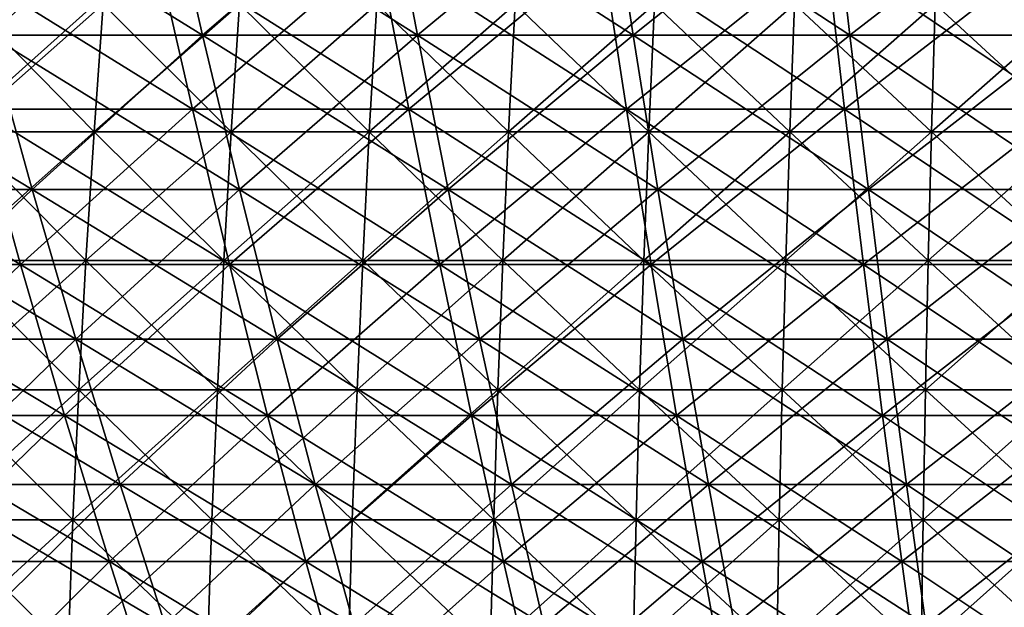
# Model space of a CAD drawing. Header units: millimetres. Extents: x -250 to 250, y -45 to 4150.
# Tile 447 of 656: x -32 to -11, y 3943 to 3955. Entities that reach past the tile are written whole.
import ezdxf

# ---------------------------------------------------------------- set-up
doc = ezdxf.new("R2010")
doc.units = ezdxf.units.MM
doc.header["$LTSCALE"] = 81.481481
for name, color, linetype in [('19', 7, 'CONTINUOUS'), ('20', 7, 'CONTINUOUS'), ('21', 7, 'CONTINUOUS'), ('22', 7, 'CONTINUOUS'), ('23', 7, 'CONTINUOUS'), ('24', 7, 'CONTINUOUS')]:
    doc.layers.add(name, color=color, linetype=linetype)

msp = doc.modelspace()

# ---------------------------------------------------------------- linework, layer by layer
at = {"layer": '19', "color": 7, "linetype": 'CONTINUOUS'}
for points in [[(-29.141, 3956.743, -155.893), (-33.007, 3953.287, -150.714), (-33.928, 3956.743, -154.921), (-29.141, 3956.743, -155.893)], [(-28.35, 3953.287, -151.659), (-33.007, 3953.287, -150.714), (-29.141, 3956.743, -155.893), (-28.35, 3953.287, -151.659)], [(-24.327, 3956.743, -156.716), (-28.35, 3953.287, -151.659), (-29.141, 3956.743, -155.893), (-24.327, 3956.743, -156.716)], [(-23.666, 3953.287, -152.46), (-28.35, 3953.287, -151.659), (-24.327, 3956.743, -156.716), (-23.666, 3953.287, -152.46)], [(-19.489, 3956.743, -157.391), (-23.666, 3953.287, -152.46), (-24.327, 3956.743, -156.716), (-19.489, 3956.743, -157.391)], [(-18.96, 3953.287, -153.116), (-23.666, 3953.287, -152.46), (-19.489, 3956.743, -157.391), (-18.96, 3953.287, -153.116)], [(-14.633, 3956.743, -157.917), (-18.96, 3953.287, -153.116), (-19.489, 3956.743, -157.391), (-14.633, 3956.743, -157.917)], [(-14.236, 3953.287, -153.627), (-18.96, 3953.287, -153.116), (-14.633, 3956.743, -157.917), (-14.236, 3953.287, -153.627)], [(-9.763, 3956.743, -158.292), (-14.236, 3953.287, -153.627), (-14.633, 3956.743, -157.917), (-9.763, 3956.743, -158.292)], [(-9.498, 3953.287, -153.993), (-14.236, 3953.287, -153.627), (-9.763, 3956.743, -158.292), (-9.498, 3953.287, -153.993)], [(-32.069, 3949.927, -146.432), (-36.563, 3949.927, -145.375), (-33.007, 3953.287, -150.714), (-32.069, 3949.927, -146.432)], [(-28.35, 3953.287, -151.659), (-32.069, 3949.927, -146.432), (-33.007, 3953.287, -150.714), (-28.35, 3953.287, -151.659)], [(-27.545, 3949.927, -147.35), (-32.069, 3949.927, -146.432), (-28.35, 3953.287, -151.659), (-27.545, 3949.927, -147.35)], [(-23.666, 3953.287, -152.46), (-27.545, 3949.927, -147.35), (-28.35, 3953.287, -151.659), (-23.666, 3953.287, -152.46)], [(-22.994, 3949.927, -148.129), (-27.545, 3949.927, -147.35), (-23.666, 3953.287, -152.46), (-22.994, 3949.927, -148.129)], [(-18.96, 3953.287, -153.116), (-22.994, 3949.927, -148.129), (-23.666, 3953.287, -152.46), (-18.96, 3953.287, -153.116)], [(-18.421, 3949.927, -148.767), (-22.994, 3949.927, -148.129), (-18.96, 3953.287, -153.116), (-18.421, 3949.927, -148.767)], [(-14.236, 3953.287, -153.627), (-18.421, 3949.927, -148.767), (-18.96, 3953.287, -153.116), (-14.236, 3953.287, -153.627)], [(-13.831, 3949.927, -149.263), (-18.421, 3949.927, -148.767), (-14.236, 3953.287, -153.627), (-13.831, 3949.927, -149.263)], [(-9.498, 3953.287, -153.993), (-13.831, 3949.927, -149.263), (-14.236, 3953.287, -153.627), (-9.498, 3953.287, -153.993)], [(-9.228, 3949.927, -149.619), (-13.831, 3949.927, -149.263), (-9.498, 3953.287, -153.993), (-9.228, 3949.927, -149.619)], [(-32.069, 3949.927, -146.432), (-35.477, 3946.665, -141.054), (-36.563, 3949.927, -145.375), (-32.069, 3949.927, -146.432)], [(-31.116, 3946.665, -142.08), (-35.477, 3946.665, -141.054), (-32.069, 3949.927, -146.432), (-31.116, 3946.665, -142.08)], [(-27.545, 3949.927, -147.35), (-31.116, 3946.665, -142.08), (-32.069, 3949.927, -146.432), (-27.545, 3949.927, -147.35)], [(-26.726, 3946.665, -142.97), (-31.116, 3946.665, -142.08), (-27.545, 3949.927, -147.35), (-26.726, 3946.665, -142.97)], [(-22.994, 3949.927, -148.129), (-26.726, 3946.665, -142.97), (-27.545, 3949.927, -147.35), (-22.994, 3949.927, -148.129)], [(-22.31, 3946.665, -143.726), (-26.726, 3946.665, -142.97), (-22.994, 3949.927, -148.129), (-22.31, 3946.665, -143.726)], [(-18.421, 3949.927, -148.767), (-22.31, 3946.665, -143.726), (-22.994, 3949.927, -148.129), (-18.421, 3949.927, -148.767)], [(-17.874, 3946.665, -144.345), (-22.31, 3946.665, -143.726), (-18.421, 3949.927, -148.767), (-17.874, 3946.665, -144.345)], [(-13.831, 3949.927, -149.263), (-17.874, 3946.665, -144.345), (-18.421, 3949.927, -148.767), (-13.831, 3949.927, -149.263)], [(-13.42, 3946.665, -144.826), (-17.874, 3946.665, -144.345), (-13.831, 3949.927, -149.263), (-13.42, 3946.665, -144.826)], [(-9.228, 3949.927, -149.619), (-13.42, 3946.665, -144.826), (-13.831, 3949.927, -149.263), (-9.228, 3949.927, -149.619)], [(-8.954, 3946.665, -145.171), (-13.42, 3946.665, -144.826), (-9.228, 3949.927, -149.619), (-8.954, 3946.665, -145.171)], [(-31.116, 3946.665, -142.08), (-34.372, 3943.502, -136.664), (-35.477, 3946.665, -141.054), (-31.116, 3946.665, -142.08)], [(-30.147, 3943.502, -137.657), (-34.372, 3943.502, -136.664), (-31.116, 3946.665, -142.08), (-30.147, 3943.502, -137.657)], [(-26.726, 3946.665, -142.97), (-30.147, 3943.502, -137.657), (-31.116, 3946.665, -142.08), (-26.726, 3946.665, -142.97)], [(-25.894, 3943.502, -138.521), (-30.147, 3943.502, -137.657), (-26.726, 3946.665, -142.97), (-25.894, 3943.502, -138.521)], [(-22.31, 3946.665, -143.726), (-25.894, 3943.502, -138.521), (-26.726, 3946.665, -142.97), (-22.31, 3946.665, -143.726)], [(-21.616, 3943.502, -139.252), (-25.894, 3943.502, -138.521), (-22.31, 3946.665, -143.726), (-21.616, 3943.502, -139.252)], [(-17.874, 3946.665, -144.345), (-21.616, 3943.502, -139.252), (-22.31, 3946.665, -143.726), (-17.874, 3946.665, -144.345)], [(-17.317, 3943.502, -139.852), (-21.616, 3943.502, -139.252), (-17.874, 3946.665, -144.345), (-17.317, 3943.502, -139.852)], [(-13.42, 3946.665, -144.826), (-17.317, 3943.502, -139.852), (-17.874, 3946.665, -144.345), (-13.42, 3946.665, -144.826)], [(-13.002, 3943.502, -140.319), (-17.317, 3943.502, -139.852), (-13.42, 3946.665, -144.826), (-13.002, 3943.502, -140.319)], [(-8.954, 3946.665, -145.171), (-13.002, 3943.502, -140.319), (-13.42, 3946.665, -144.826), (-8.954, 3946.665, -145.171)], [(-8.675, 3943.502, -140.653), (-13.002, 3943.502, -140.319), (-8.954, 3946.665, -145.171), (-8.675, 3943.502, -140.653)], [(-30.147, 3943.502, -137.657), (-33.251, 3940.439, -132.207), (-34.372, 3943.502, -136.664), (-30.147, 3943.502, -137.657)], [(-29.164, 3940.439, -133.168), (-33.251, 3940.439, -132.207), (-30.147, 3943.502, -137.657), (-29.164, 3940.439, -133.168)], [(-25.894, 3943.502, -138.521), (-29.164, 3940.439, -133.168), (-30.147, 3943.502, -137.657), (-25.894, 3943.502, -138.521)], [(-25.05, 3940.439, -134.003), (-29.164, 3940.439, -133.168), (-25.894, 3943.502, -138.521), (-25.05, 3940.439, -134.003)], [(-21.616, 3943.502, -139.252), (-25.05, 3940.439, -134.003), (-25.894, 3943.502, -138.521), (-21.616, 3943.502, -139.252)], [(-20.911, 3940.439, -134.711), (-25.05, 3940.439, -134.003), (-21.616, 3943.502, -139.252), (-20.911, 3940.439, -134.711)], [(-17.317, 3943.502, -139.852), (-20.911, 3940.439, -134.711), (-21.616, 3943.502, -139.252), (-17.317, 3943.502, -139.852)], [(-16.753, 3940.439, -135.291), (-20.911, 3940.439, -134.711), (-17.317, 3943.502, -139.852), (-16.753, 3940.439, -135.291)], [(-13.002, 3943.502, -140.319), (-16.753, 3940.439, -135.291), (-17.317, 3943.502, -139.852), (-13.002, 3943.502, -140.319)], [(-12.578, 3940.439, -135.743), (-16.753, 3940.439, -135.291), (-13.002, 3943.502, -140.319), (-12.578, 3940.439, -135.743)], [(-8.675, 3943.502, -140.653), (-12.578, 3940.439, -135.743), (-13.002, 3943.502, -140.319), (-8.675, 3943.502, -140.653)], [(-8.392, 3940.439, -136.066), (-12.578, 3940.439, -135.743), (-8.675, 3943.502, -140.653), (-8.392, 3940.439, -136.066)]]:
    msp.add_3dface(points, dxfattribs=at)
at = {"layer": '20', "color": 7, "linetype": 'CONTINUOUS'}
for points in [[(-33.007, 3953.287, 150.714), (-28.35, 3953.287, 151.659), (-33.928, 3956.743, 154.921), (-33.007, 3953.287, 150.714)], [(-33.928, 3956.743, 154.921), (-28.35, 3953.287, 151.659), (-29.141, 3956.743, 155.893), (-33.928, 3956.743, 154.921)], [(-28.35, 3953.287, 151.659), (-23.666, 3953.287, 152.46), (-29.141, 3956.743, 155.893), (-28.35, 3953.287, 151.659)], [(-29.141, 3956.743, 155.893), (-23.666, 3953.287, 152.46), (-24.327, 3956.743, 156.716), (-29.141, 3956.743, 155.893)], [(-23.666, 3953.287, 152.46), (-18.96, 3953.287, 153.116), (-24.327, 3956.743, 156.716), (-23.666, 3953.287, 152.46)], [(-24.327, 3956.743, 156.716), (-18.96, 3953.287, 153.116), (-19.489, 3956.743, 157.391), (-24.327, 3956.743, 156.716)], [(-18.96, 3953.287, 153.116), (-14.236, 3953.287, 153.627), (-19.489, 3956.743, 157.391), (-18.96, 3953.287, 153.116)], [(-19.489, 3956.743, 157.391), (-14.236, 3953.287, 153.627), (-14.633, 3956.743, 157.917), (-19.489, 3956.743, 157.391)], [(-14.236, 3953.287, 153.627), (-9.498, 3953.287, 153.993), (-14.633, 3956.743, 157.917), (-14.236, 3953.287, 153.627)], [(-14.633, 3956.743, 157.917), (-9.498, 3953.287, 153.993), (-9.763, 3956.743, 158.292), (-14.633, 3956.743, 157.917)], [(-36.563, 3949.927, 145.375), (-32.069, 3949.927, 146.432), (-37.632, 3953.287, 149.626), (-36.563, 3949.927, 145.375)], [(-37.632, 3953.287, 149.626), (-32.069, 3949.927, 146.432), (-33.007, 3953.287, 150.714), (-37.632, 3953.287, 149.626)], [(-32.069, 3949.927, 146.432), (-27.545, 3949.927, 147.35), (-33.007, 3953.287, 150.714), (-32.069, 3949.927, 146.432)], [(-33.007, 3953.287, 150.714), (-27.545, 3949.927, 147.35), (-28.35, 3953.287, 151.659), (-33.007, 3953.287, 150.714)], [(-27.545, 3949.927, 147.35), (-22.994, 3949.927, 148.129), (-28.35, 3953.287, 151.659), (-27.545, 3949.927, 147.35)], [(-28.35, 3953.287, 151.659), (-22.994, 3949.927, 148.129), (-23.666, 3953.287, 152.46), (-28.35, 3953.287, 151.659)], [(-22.994, 3949.927, 148.129), (-18.421, 3949.927, 148.767), (-23.666, 3953.287, 152.46), (-22.994, 3949.927, 148.129)], [(-23.666, 3953.287, 152.46), (-18.421, 3949.927, 148.767), (-18.96, 3953.287, 153.116), (-23.666, 3953.287, 152.46)], [(-18.421, 3949.927, 148.767), (-13.831, 3949.927, 149.263), (-18.96, 3953.287, 153.116), (-18.421, 3949.927, 148.767)], [(-18.96, 3953.287, 153.116), (-13.831, 3949.927, 149.263), (-14.236, 3953.287, 153.627), (-18.96, 3953.287, 153.116)], [(-13.831, 3949.927, 149.263), (-9.228, 3949.927, 149.619), (-14.236, 3953.287, 153.627), (-13.831, 3949.927, 149.263)], [(-14.236, 3953.287, 153.627), (-9.228, 3949.927, 149.619), (-9.498, 3953.287, 153.993), (-14.236, 3953.287, 153.627)], [(-35.477, 3946.665, 141.054), (-31.116, 3946.665, 142.08), (-36.563, 3949.927, 145.375), (-35.477, 3946.665, 141.054)], [(-36.563, 3949.927, 145.375), (-31.116, 3946.665, 142.08), (-32.069, 3949.927, 146.432), (-36.563, 3949.927, 145.375)], [(-31.116, 3946.665, 142.08), (-26.726, 3946.665, 142.97), (-32.069, 3949.927, 146.432), (-31.116, 3946.665, 142.08)], [(-32.069, 3949.927, 146.432), (-26.726, 3946.665, 142.97), (-27.545, 3949.927, 147.35), (-32.069, 3949.927, 146.432)], [(-26.726, 3946.665, 142.97), (-22.31, 3946.665, 143.726), (-27.545, 3949.927, 147.35), (-26.726, 3946.665, 142.97)], [(-27.545, 3949.927, 147.35), (-22.31, 3946.665, 143.726), (-22.994, 3949.927, 148.129), (-27.545, 3949.927, 147.35)], [(-22.31, 3946.665, 143.726), (-17.874, 3946.665, 144.345), (-22.994, 3949.927, 148.129), (-22.31, 3946.665, 143.726)], [(-22.994, 3949.927, 148.129), (-17.874, 3946.665, 144.345), (-18.421, 3949.927, 148.767), (-22.994, 3949.927, 148.129)], [(-17.874, 3946.665, 144.345), (-13.42, 3946.665, 144.826), (-18.421, 3949.927, 148.767), (-17.874, 3946.665, 144.345)], [(-18.421, 3949.927, 148.767), (-13.42, 3946.665, 144.826), (-13.831, 3949.927, 149.263), (-18.421, 3949.927, 148.767)], [(-13.42, 3946.665, 144.826), (-8.954, 3946.665, 145.171), (-13.831, 3949.927, 149.263), (-13.42, 3946.665, 144.826)], [(-13.831, 3949.927, 149.263), (-8.954, 3946.665, 145.171), (-9.228, 3949.927, 149.619), (-13.831, 3949.927, 149.263)], [(-34.372, 3943.502, 136.664), (-30.147, 3943.502, 137.657), (-35.477, 3946.665, 141.054), (-34.372, 3943.502, 136.664)], [(-35.477, 3946.665, 141.054), (-30.147, 3943.502, 137.657), (-31.116, 3946.665, 142.08), (-35.477, 3946.665, 141.054)], [(-30.147, 3943.502, 137.657), (-25.894, 3943.502, 138.521), (-31.116, 3946.665, 142.08), (-30.147, 3943.502, 137.657)], [(-31.116, 3946.665, 142.08), (-25.894, 3943.502, 138.521), (-26.726, 3946.665, 142.97), (-31.116, 3946.665, 142.08)], [(-25.894, 3943.502, 138.521), (-21.616, 3943.502, 139.252), (-26.726, 3946.665, 142.97), (-25.894, 3943.502, 138.521)], [(-26.726, 3946.665, 142.97), (-21.616, 3943.502, 139.252), (-22.31, 3946.665, 143.726), (-26.726, 3946.665, 142.97)], [(-21.616, 3943.502, 139.252), (-17.317, 3943.502, 139.852), (-22.31, 3946.665, 143.726), (-21.616, 3943.502, 139.252)], [(-22.31, 3946.665, 143.726), (-17.317, 3943.502, 139.852), (-17.874, 3946.665, 144.345), (-22.31, 3946.665, 143.726)], [(-17.317, 3943.502, 139.852), (-13.002, 3943.502, 140.319), (-17.874, 3946.665, 144.345), (-17.317, 3943.502, 139.852)], [(-17.874, 3946.665, 144.345), (-13.002, 3943.502, 140.319), (-13.42, 3946.665, 144.826), (-17.874, 3946.665, 144.345)], [(-13.002, 3943.502, 140.319), (-8.675, 3943.502, 140.653), (-13.42, 3946.665, 144.826), (-13.002, 3943.502, 140.319)], [(-13.42, 3946.665, 144.826), (-8.675, 3943.502, 140.653), (-8.954, 3946.665, 145.171), (-13.42, 3946.665, 144.826)], [(-33.251, 3940.439, 132.207), (-29.164, 3940.439, 133.168), (-34.372, 3943.502, 136.664), (-33.251, 3940.439, 132.207)], [(-34.372, 3943.502, 136.664), (-29.164, 3940.439, 133.168), (-30.147, 3943.502, 137.657), (-34.372, 3943.502, 136.664)], [(-29.164, 3940.439, 133.168), (-25.05, 3940.439, 134.003), (-30.147, 3943.502, 137.657), (-29.164, 3940.439, 133.168)], [(-30.147, 3943.502, 137.657), (-25.05, 3940.439, 134.003), (-25.894, 3943.502, 138.521), (-30.147, 3943.502, 137.657)], [(-25.05, 3940.439, 134.003), (-20.911, 3940.439, 134.711), (-25.894, 3943.502, 138.521), (-25.05, 3940.439, 134.003)], [(-25.894, 3943.502, 138.521), (-20.911, 3940.439, 134.711), (-21.616, 3943.502, 139.252), (-25.894, 3943.502, 138.521)], [(-20.911, 3940.439, 134.711), (-16.753, 3940.439, 135.291), (-21.616, 3943.502, 139.252), (-20.911, 3940.439, 134.711)], [(-21.616, 3943.502, 139.252), (-16.753, 3940.439, 135.291), (-17.317, 3943.502, 139.852), (-21.616, 3943.502, 139.252)], [(-16.753, 3940.439, 135.291), (-12.578, 3940.439, 135.743), (-17.317, 3943.502, 139.852), (-16.753, 3940.439, 135.291)], [(-17.317, 3943.502, 139.852), (-12.578, 3940.439, 135.743), (-13.002, 3943.502, 140.319), (-17.317, 3943.502, 139.852)], [(-12.578, 3940.439, 135.743), (-8.392, 3940.439, 136.066), (-13.002, 3943.502, 140.319), (-12.578, 3940.439, 135.743)], [(-13.002, 3943.502, 140.319), (-8.392, 3940.439, 136.066), (-8.675, 3943.502, 140.653), (-13.002, 3943.502, 140.319)]]:
    msp.add_3dface(points, dxfattribs=at)
at = {"layer": '21', "color": 7, "linetype": 'CONTINUOUS'}
for points in [[(-28.913, 3958.308, 154.668), (-32.748, 3954.88, 149.531), (-33.662, 3958.308, 153.705), (-28.913, 3958.308, 154.668)], [(-28.128, 3954.88, 150.469), (-32.748, 3954.88, 149.531), (-28.913, 3958.308, 154.668), (-28.128, 3954.88, 150.469)], [(-24.136, 3958.308, 155.485), (-28.128, 3954.88, 150.469), (-28.913, 3958.308, 154.668), (-24.136, 3958.308, 155.485)], [(-23.48, 3954.88, 151.264), (-28.128, 3954.88, 150.469), (-24.136, 3958.308, 155.485), (-23.48, 3954.88, 151.264)], [(-19.336, 3958.308, 156.155), (-23.48, 3954.88, 151.264), (-24.136, 3958.308, 155.485), (-19.336, 3958.308, 156.155)], [(-18.811, 3954.88, 151.915), (-23.48, 3954.88, 151.264), (-19.336, 3958.308, 156.155), (-18.811, 3954.88, 151.915)], [(-14.518, 3958.308, 156.676), (-18.811, 3954.88, 151.915), (-19.336, 3958.308, 156.155), (-14.518, 3958.308, 156.676)], [(-14.124, 3954.88, 152.422), (-18.811, 3954.88, 151.915), (-14.518, 3958.308, 156.676), (-14.124, 3954.88, 152.422)], [(-9.686, 3958.308, 157.049), (-14.124, 3954.88, 152.422), (-14.518, 3958.308, 156.676), (-9.686, 3958.308, 157.049)], [(-9.423, 3954.88, 152.785), (-14.124, 3954.88, 152.422), (-9.686, 3958.308, 157.049), (-9.423, 3954.88, 152.785)], [(-31.818, 3951.546, 145.285), (-36.277, 3951.546, 144.237), (-32.748, 3954.88, 149.531), (-31.818, 3951.546, 145.285)], [(-28.128, 3954.88, 150.469), (-31.818, 3951.546, 145.285), (-32.748, 3954.88, 149.531), (-28.128, 3954.88, 150.469)], [(-27.329, 3951.546, 146.196), (-31.818, 3951.546, 145.285), (-28.128, 3954.88, 150.469), (-27.329, 3951.546, 146.196)], [(-23.48, 3954.88, 151.264), (-27.329, 3951.546, 146.196), (-28.128, 3954.88, 150.469), (-23.48, 3954.88, 151.264)], [(-22.814, 3951.546, 146.969), (-27.329, 3951.546, 146.196), (-23.48, 3954.88, 151.264), (-22.814, 3951.546, 146.969)], [(-18.811, 3954.88, 151.915), (-22.814, 3951.546, 146.969), (-23.48, 3954.88, 151.264), (-18.811, 3954.88, 151.915)], [(-18.277, 3951.546, 147.601), (-22.814, 3951.546, 146.969), (-18.811, 3954.88, 151.915), (-18.277, 3951.546, 147.601)], [(-14.124, 3954.88, 152.422), (-18.277, 3951.546, 147.601), (-18.811, 3954.88, 151.915), (-14.124, 3954.88, 152.422)], [(-13.723, 3951.546, 148.094), (-18.277, 3951.546, 147.601), (-14.124, 3954.88, 152.422), (-13.723, 3951.546, 148.094)], [(-9.423, 3954.88, 152.785), (-13.723, 3951.546, 148.094), (-14.124, 3954.88, 152.422), (-9.423, 3954.88, 152.785)], [(-9.156, 3951.546, 148.447), (-13.723, 3951.546, 148.094), (-9.423, 3954.88, 152.785), (-9.156, 3951.546, 148.447)], [(-31.818, 3951.546, 145.285), (-35.199, 3948.31, 139.951), (-36.277, 3951.546, 144.237), (-31.818, 3951.546, 145.285)], [(-30.873, 3948.31, 140.968), (-35.199, 3948.31, 139.951), (-31.818, 3951.546, 145.285), (-30.873, 3948.31, 140.968)], [(-27.329, 3951.546, 146.196), (-30.873, 3948.31, 140.968), (-31.818, 3951.546, 145.285), (-27.329, 3951.546, 146.196)], [(-26.517, 3948.31, 141.852), (-30.873, 3948.31, 140.968), (-27.329, 3951.546, 146.196), (-26.517, 3948.31, 141.852)], [(-22.814, 3951.546, 146.969), (-26.517, 3948.31, 141.852), (-27.329, 3951.546, 146.196), (-22.814, 3951.546, 146.969)], [(-22.136, 3948.31, 142.602), (-26.517, 3948.31, 141.852), (-22.814, 3951.546, 146.969), (-22.136, 3948.31, 142.602)], [(-18.277, 3951.546, 147.601), (-22.136, 3948.31, 142.602), (-22.814, 3951.546, 146.969), (-18.277, 3951.546, 147.601)], [(-17.734, 3948.31, 143.216), (-22.136, 3948.31, 142.602), (-18.277, 3951.546, 147.601), (-17.734, 3948.31, 143.216)], [(-13.723, 3951.546, 148.094), (-17.734, 3948.31, 143.216), (-18.277, 3951.546, 147.601), (-13.723, 3951.546, 148.094)], [(-13.315, 3948.31, 143.694), (-17.734, 3948.31, 143.216), (-13.723, 3951.546, 148.094), (-13.315, 3948.31, 143.694)], [(-9.156, 3951.546, 148.447), (-13.315, 3948.31, 143.694), (-13.723, 3951.546, 148.094), (-9.156, 3951.546, 148.447)], [(-8.884, 3948.31, 144.036), (-13.315, 3948.31, 143.694), (-9.156, 3951.546, 148.447), (-8.884, 3948.31, 144.036)], [(-30.873, 3948.31, 140.968), (-34.104, 3945.172, 135.597), (-35.199, 3948.31, 139.951), (-30.873, 3948.31, 140.968)], [(-29.912, 3945.172, 136.583), (-34.104, 3945.172, 135.597), (-30.873, 3948.31, 140.968), (-29.912, 3945.172, 136.583)], [(-26.517, 3948.31, 141.852), (-29.912, 3945.172, 136.583), (-30.873, 3948.31, 140.968), (-26.517, 3948.31, 141.852)], [(-25.692, 3945.172, 137.439), (-29.912, 3945.172, 136.583), (-26.517, 3948.31, 141.852), (-25.692, 3945.172, 137.439)], [(-22.136, 3948.31, 142.602), (-25.692, 3945.172, 137.439), (-26.517, 3948.31, 141.852), (-22.136, 3948.31, 142.602)], [(-21.447, 3945.172, 138.165), (-25.692, 3945.172, 137.439), (-22.136, 3948.31, 142.602), (-21.447, 3945.172, 138.165)], [(-17.734, 3948.31, 143.216), (-21.447, 3945.172, 138.165), (-22.136, 3948.31, 142.602), (-17.734, 3948.31, 143.216)], [(-17.182, 3945.172, 138.76), (-21.447, 3945.172, 138.165), (-17.734, 3948.31, 143.216), (-17.182, 3945.172, 138.76)], [(-13.315, 3948.31, 143.694), (-17.182, 3945.172, 138.76), (-17.734, 3948.31, 143.216), (-13.315, 3948.31, 143.694)], [(-12.901, 3945.172, 139.223), (-17.182, 3945.172, 138.76), (-13.315, 3948.31, 143.694), (-12.901, 3945.172, 139.223)], [(-8.884, 3948.31, 144.036), (-12.901, 3945.172, 139.223), (-13.315, 3948.31, 143.694), (-8.884, 3948.31, 144.036)], [(-8.607, 3945.172, 139.554), (-12.901, 3945.172, 139.223), (-8.884, 3948.31, 144.036), (-8.607, 3945.172, 139.554)], [(-29.912, 3945.172, 136.583), (-32.992, 3942.134, 131.176), (-34.104, 3945.172, 135.597), (-29.912, 3945.172, 136.583)], [(-28.937, 3942.134, 132.13), (-32.992, 3942.134, 131.176), (-29.912, 3945.172, 136.583), (-28.937, 3942.134, 132.13)], [(-25.692, 3945.172, 137.439), (-28.937, 3942.134, 132.13), (-29.912, 3945.172, 136.583), (-25.692, 3945.172, 137.439)], [(-24.854, 3942.134, 132.959), (-28.937, 3942.134, 132.13), (-25.692, 3945.172, 137.439), (-24.854, 3942.134, 132.959)], [(-21.447, 3945.172, 138.165), (-24.854, 3942.134, 132.959), (-25.692, 3945.172, 137.439), (-21.447, 3945.172, 138.165)], [(-20.748, 3942.134, 133.661), (-24.854, 3942.134, 132.959), (-21.447, 3945.172, 138.165), (-20.748, 3942.134, 133.661)], [(-17.182, 3945.172, 138.76), (-20.748, 3942.134, 133.661), (-21.447, 3945.172, 138.165), (-17.182, 3945.172, 138.76)], [(-16.622, 3942.134, 134.237), (-20.748, 3942.134, 133.661), (-17.182, 3945.172, 138.76), (-16.622, 3942.134, 134.237)], [(-12.901, 3945.172, 139.223), (-16.622, 3942.134, 134.237), (-17.182, 3945.172, 138.76), (-12.901, 3945.172, 139.223)], [(-12.48, 3942.134, 134.685), (-16.622, 3942.134, 134.237), (-12.901, 3945.172, 139.223), (-12.48, 3942.134, 134.685)], [(-8.607, 3945.172, 139.554), (-12.48, 3942.134, 134.685), (-12.901, 3945.172, 139.223), (-8.607, 3945.172, 139.554)], [(-8.327, 3942.134, 135.005), (-12.48, 3942.134, 134.685), (-8.607, 3945.172, 139.554), (-8.327, 3942.134, 135.005)]]:
    msp.add_3dface(points, dxfattribs=at)
at = {"layer": '22', "color": 7, "linetype": 'CONTINUOUS'}
for points in [[(-32.748, 3954.88, -149.531), (-28.128, 3954.88, -150.469), (-33.662, 3958.308, -153.705), (-32.748, 3954.88, -149.531)], [(-33.662, 3958.308, -153.705), (-28.128, 3954.88, -150.469), (-28.913, 3958.308, -154.668), (-33.662, 3958.308, -153.705)], [(-28.128, 3954.88, -150.469), (-23.48, 3954.88, -151.264), (-28.913, 3958.308, -154.668), (-28.128, 3954.88, -150.469)], [(-28.913, 3958.308, -154.668), (-23.48, 3954.88, -151.264), (-24.136, 3958.308, -155.485), (-28.913, 3958.308, -154.668)], [(-23.48, 3954.88, -151.264), (-18.811, 3954.88, -151.915), (-24.136, 3958.308, -155.485), (-23.48, 3954.88, -151.264)], [(-24.136, 3958.308, -155.485), (-18.811, 3954.88, -151.915), (-19.336, 3958.308, -156.155), (-24.136, 3958.308, -155.485)], [(-18.811, 3954.88, -151.915), (-14.124, 3954.88, -152.422), (-19.336, 3958.308, -156.155), (-18.811, 3954.88, -151.915)], [(-19.336, 3958.308, -156.155), (-14.124, 3954.88, -152.422), (-14.518, 3958.308, -156.676), (-19.336, 3958.308, -156.155)], [(-14.124, 3954.88, -152.422), (-9.423, 3954.88, -152.785), (-14.518, 3958.308, -156.676), (-14.124, 3954.88, -152.422)], [(-14.518, 3958.308, -156.676), (-9.423, 3954.88, -152.785), (-9.686, 3958.308, -157.049), (-14.518, 3958.308, -156.676)], [(-36.277, 3951.546, -144.237), (-31.818, 3951.546, -145.285), (-37.337, 3954.88, -148.452), (-36.277, 3951.546, -144.237)], [(-37.337, 3954.88, -148.452), (-31.818, 3951.546, -145.285), (-32.748, 3954.88, -149.531), (-37.337, 3954.88, -148.452)], [(-31.818, 3951.546, -145.285), (-27.329, 3951.546, -146.196), (-32.748, 3954.88, -149.531), (-31.818, 3951.546, -145.285)], [(-32.748, 3954.88, -149.531), (-27.329, 3951.546, -146.196), (-28.128, 3954.88, -150.469), (-32.748, 3954.88, -149.531)], [(-27.329, 3951.546, -146.196), (-22.814, 3951.546, -146.969), (-28.128, 3954.88, -150.469), (-27.329, 3951.546, -146.196)], [(-28.128, 3954.88, -150.469), (-22.814, 3951.546, -146.969), (-23.48, 3954.88, -151.264), (-28.128, 3954.88, -150.469)], [(-22.814, 3951.546, -146.969), (-18.277, 3951.546, -147.601), (-23.48, 3954.88, -151.264), (-22.814, 3951.546, -146.969)], [(-23.48, 3954.88, -151.264), (-18.277, 3951.546, -147.601), (-18.811, 3954.88, -151.915), (-23.48, 3954.88, -151.264)], [(-18.277, 3951.546, -147.601), (-13.723, 3951.546, -148.094), (-18.811, 3954.88, -151.915), (-18.277, 3951.546, -147.601)], [(-18.811, 3954.88, -151.915), (-13.723, 3951.546, -148.094), (-14.124, 3954.88, -152.422), (-18.811, 3954.88, -151.915)], [(-13.723, 3951.546, -148.094), (-9.156, 3951.546, -148.447), (-14.124, 3954.88, -152.422), (-13.723, 3951.546, -148.094)], [(-14.124, 3954.88, -152.422), (-9.156, 3951.546, -148.447), (-9.423, 3954.88, -152.785), (-14.124, 3954.88, -152.422)], [(-35.199, 3948.31, -139.951), (-30.873, 3948.31, -140.968), (-36.277, 3951.546, -144.237), (-35.199, 3948.31, -139.951)], [(-36.277, 3951.546, -144.237), (-30.873, 3948.31, -140.968), (-31.818, 3951.546, -145.285), (-36.277, 3951.546, -144.237)], [(-30.873, 3948.31, -140.968), (-26.517, 3948.31, -141.852), (-31.818, 3951.546, -145.285), (-30.873, 3948.31, -140.968)], [(-31.818, 3951.546, -145.285), (-26.517, 3948.31, -141.852), (-27.329, 3951.546, -146.196), (-31.818, 3951.546, -145.285)], [(-26.517, 3948.31, -141.852), (-22.136, 3948.31, -142.602), (-27.329, 3951.546, -146.196), (-26.517, 3948.31, -141.852)], [(-27.329, 3951.546, -146.196), (-22.136, 3948.31, -142.602), (-22.814, 3951.546, -146.969), (-27.329, 3951.546, -146.196)], [(-22.136, 3948.31, -142.602), (-17.734, 3948.31, -143.216), (-22.814, 3951.546, -146.969), (-22.136, 3948.31, -142.602)], [(-22.814, 3951.546, -146.969), (-17.734, 3948.31, -143.216), (-18.277, 3951.546, -147.601), (-22.814, 3951.546, -146.969)], [(-17.734, 3948.31, -143.216), (-13.315, 3948.31, -143.694), (-18.277, 3951.546, -147.601), (-17.734, 3948.31, -143.216)], [(-18.277, 3951.546, -147.601), (-13.315, 3948.31, -143.694), (-13.723, 3951.546, -148.094), (-18.277, 3951.546, -147.601)], [(-13.315, 3948.31, -143.694), (-8.884, 3948.31, -144.036), (-13.723, 3951.546, -148.094), (-13.315, 3948.31, -143.694)], [(-13.723, 3951.546, -148.094), (-8.884, 3948.31, -144.036), (-9.156, 3951.546, -148.447), (-13.723, 3951.546, -148.094)], [(-34.104, 3945.172, -135.597), (-29.912, 3945.172, -136.583), (-35.199, 3948.31, -139.951), (-34.104, 3945.172, -135.597)], [(-35.199, 3948.31, -139.951), (-29.912, 3945.172, -136.583), (-30.873, 3948.31, -140.968), (-35.199, 3948.31, -139.951)], [(-29.912, 3945.172, -136.583), (-25.692, 3945.172, -137.439), (-30.873, 3948.31, -140.968), (-29.912, 3945.172, -136.583)], [(-30.873, 3948.31, -140.968), (-25.692, 3945.172, -137.439), (-26.517, 3948.31, -141.852), (-30.873, 3948.31, -140.968)], [(-25.692, 3945.172, -137.439), (-21.447, 3945.172, -138.165), (-26.517, 3948.31, -141.852), (-25.692, 3945.172, -137.439)], [(-26.517, 3948.31, -141.852), (-21.447, 3945.172, -138.165), (-22.136, 3948.31, -142.602), (-26.517, 3948.31, -141.852)], [(-21.447, 3945.172, -138.165), (-17.182, 3945.172, -138.76), (-22.136, 3948.31, -142.602), (-21.447, 3945.172, -138.165)], [(-22.136, 3948.31, -142.602), (-17.182, 3945.172, -138.76), (-17.734, 3948.31, -143.216), (-22.136, 3948.31, -142.602)], [(-17.182, 3945.172, -138.76), (-12.901, 3945.172, -139.223), (-17.734, 3948.31, -143.216), (-17.182, 3945.172, -138.76)], [(-17.734, 3948.31, -143.216), (-12.901, 3945.172, -139.223), (-13.315, 3948.31, -143.694), (-17.734, 3948.31, -143.216)], [(-12.901, 3945.172, -139.223), (-8.607, 3945.172, -139.554), (-13.315, 3948.31, -143.694), (-12.901, 3945.172, -139.223)], [(-13.315, 3948.31, -143.694), (-8.607, 3945.172, -139.554), (-8.884, 3948.31, -144.036), (-13.315, 3948.31, -143.694)], [(-32.992, 3942.134, -131.176), (-28.937, 3942.134, -132.13), (-34.104, 3945.172, -135.597), (-32.992, 3942.134, -131.176)], [(-34.104, 3945.172, -135.597), (-28.937, 3942.134, -132.13), (-29.912, 3945.172, -136.583), (-34.104, 3945.172, -135.597)], [(-28.937, 3942.134, -132.13), (-24.854, 3942.134, -132.959), (-29.912, 3945.172, -136.583), (-28.937, 3942.134, -132.13)], [(-29.912, 3945.172, -136.583), (-24.854, 3942.134, -132.959), (-25.692, 3945.172, -137.439), (-29.912, 3945.172, -136.583)], [(-24.854, 3942.134, -132.959), (-20.748, 3942.134, -133.661), (-25.692, 3945.172, -137.439), (-24.854, 3942.134, -132.959)], [(-25.692, 3945.172, -137.439), (-20.748, 3942.134, -133.661), (-21.447, 3945.172, -138.165), (-25.692, 3945.172, -137.439)], [(-20.748, 3942.134, -133.661), (-16.622, 3942.134, -134.237), (-21.447, 3945.172, -138.165), (-20.748, 3942.134, -133.661)], [(-21.447, 3945.172, -138.165), (-16.622, 3942.134, -134.237), (-17.182, 3945.172, -138.76), (-21.447, 3945.172, -138.165)], [(-16.622, 3942.134, -134.237), (-12.48, 3942.134, -134.685), (-17.182, 3945.172, -138.76), (-16.622, 3942.134, -134.237)], [(-17.182, 3945.172, -138.76), (-12.48, 3942.134, -134.685), (-12.901, 3945.172, -139.223), (-17.182, 3945.172, -138.76)], [(-12.48, 3942.134, -134.685), (-8.327, 3942.134, -135.005), (-12.901, 3945.172, -139.223), (-12.48, 3942.134, -134.685)], [(-12.901, 3945.172, -139.223), (-8.327, 3942.134, -135.005), (-8.607, 3945.172, -139.554), (-12.901, 3945.172, -139.223)]]:
    msp.add_3dface(points, dxfattribs=at)
at = {"layer": '23', "color": 7, "linetype": 'CONTINUOUS'}
for points in [[(-33.414, 3952.791, 94.822), (-30.478, 3952.791, 95.806), (-33.196, 3955.556, 94.203), (-33.414, 3952.791, 94.822)], [(-33.196, 3955.556, 94.203), (-30.478, 3952.791, 95.806), (-30.279, 3955.556, 95.181), (-33.196, 3955.556, 94.203)], [(-30.478, 3952.791, 95.806), (-27.513, 3952.791, 96.699), (-30.279, 3955.556, 95.181), (-30.478, 3952.791, 95.806)], [(-30.279, 3955.556, 95.181), (-27.513, 3952.791, 96.699), (-27.334, 3955.556, 96.068), (-30.279, 3955.556, 95.181)], [(-27.513, 3952.791, 96.699), (-24.522, 3952.791, 97.5), (-27.334, 3955.556, 96.068), (-27.513, 3952.791, 96.699)], [(-27.334, 3955.556, 96.068), (-24.522, 3952.791, 97.5), (-24.362, 3955.556, 96.864), (-27.334, 3955.556, 96.068)], [(-24.522, 3952.791, 97.5), (-21.508, 3952.791, 98.209), (-24.362, 3955.556, 96.864), (-24.522, 3952.791, 97.5)], [(-24.362, 3955.556, 96.864), (-21.508, 3952.791, 98.209), (-21.368, 3955.556, 97.568), (-24.362, 3955.556, 96.864)], [(-21.508, 3952.791, 98.209), (-18.474, 3952.791, 98.825), (-21.368, 3955.556, 97.568), (-21.508, 3952.791, 98.209)], [(-21.368, 3955.556, 97.568), (-18.474, 3952.791, 98.825), (-18.353, 3955.556, 98.18), (-21.368, 3955.556, 97.568)], [(-18.474, 3952.791, 98.825), (-15.421, 3952.791, 99.347), (-18.353, 3955.556, 98.18), (-18.474, 3952.791, 98.825)], [(-18.353, 3955.556, 98.18), (-15.421, 3952.791, 99.347), (-15.321, 3955.556, 98.699), (-18.353, 3955.556, 98.18)], [(-15.421, 3952.791, 99.347), (-12.355, 3952.791, 99.775), (-15.321, 3955.556, 98.699), (-15.421, 3952.791, 99.347)], [(-15.321, 3955.556, 98.699), (-12.355, 3952.791, 99.775), (-12.274, 3955.556, 99.124), (-15.321, 3955.556, 98.699)], [(-12.355, 3952.791, 99.775), (-9.276, 3952.791, 100.108), (-12.274, 3955.556, 99.124), (-12.355, 3952.791, 99.775)], [(-12.274, 3955.556, 99.124), (-9.276, 3952.791, 100.108), (-9.216, 3955.556, 99.455), (-12.274, 3955.556, 99.124)], [(-33.606, 3950.01, 95.368), (-30.654, 3950.01, 96.358), (-33.414, 3952.791, 94.822), (-33.606, 3950.01, 95.368)], [(-33.414, 3952.791, 94.822), (-30.654, 3950.01, 96.358), (-30.478, 3952.791, 95.806), (-33.414, 3952.791, 94.822)], [(-30.654, 3950.01, 96.358), (-27.672, 3950.01, 97.256), (-30.478, 3952.791, 95.806), (-30.654, 3950.01, 96.358)], [(-30.478, 3952.791, 95.806), (-27.672, 3950.01, 97.256), (-27.513, 3952.791, 96.699), (-30.478, 3952.791, 95.806)], [(-27.672, 3950.01, 97.256), (-24.664, 3950.01, 98.062), (-27.513, 3952.791, 96.699), (-27.672, 3950.01, 97.256)], [(-27.513, 3952.791, 96.699), (-24.664, 3950.01, 98.062), (-24.522, 3952.791, 97.5), (-27.513, 3952.791, 96.699)], [(-24.664, 3950.01, 98.062), (-21.632, 3950.01, 98.775), (-24.522, 3952.791, 97.5), (-24.664, 3950.01, 98.062)], [(-24.522, 3952.791, 97.5), (-21.632, 3950.01, 98.775), (-21.508, 3952.791, 98.209), (-24.522, 3952.791, 97.5)], [(-21.632, 3950.01, 98.775), (-18.58, 3950.01, 99.394), (-21.508, 3952.791, 98.209), (-21.632, 3950.01, 98.775)], [(-21.508, 3952.791, 98.209), (-18.58, 3950.01, 99.394), (-18.474, 3952.791, 98.825), (-21.508, 3952.791, 98.209)], [(-18.58, 3950.01, 99.394), (-15.51, 3950.01, 99.919), (-18.474, 3952.791, 98.825), (-18.58, 3950.01, 99.394)], [(-18.474, 3952.791, 98.825), (-15.51, 3950.01, 99.919), (-15.421, 3952.791, 99.347), (-18.474, 3952.791, 98.825)], [(-15.51, 3950.01, 99.919), (-12.426, 3950.01, 100.35), (-15.421, 3952.791, 99.347), (-15.51, 3950.01, 99.919)], [(-15.421, 3952.791, 99.347), (-12.426, 3950.01, 100.35), (-12.355, 3952.791, 99.775), (-15.421, 3952.791, 99.347)], [(-12.426, 3950.01, 100.35), (-9.33, 3950.01, 100.685), (-12.355, 3952.791, 99.775), (-12.426, 3950.01, 100.35)], [(-12.355, 3952.791, 99.775), (-9.33, 3950.01, 100.685), (-9.276, 3952.791, 100.108), (-12.355, 3952.791, 99.775)], [(-33.773, 3947.213, 95.842), (-30.806, 3947.213, 96.837), (-33.606, 3950.01, 95.368), (-33.773, 3947.213, 95.842)], [(-33.606, 3950.01, 95.368), (-30.806, 3947.213, 96.837), (-30.654, 3950.01, 96.358), (-33.606, 3950.01, 95.368)], [(-30.806, 3947.213, 96.837), (-27.809, 3947.213, 97.739), (-30.654, 3950.01, 96.358), (-30.806, 3947.213, 96.837)], [(-30.654, 3950.01, 96.358), (-27.809, 3947.213, 97.739), (-27.672, 3950.01, 97.256), (-30.654, 3950.01, 96.358)], [(-27.809, 3947.213, 97.739), (-24.786, 3947.213, 98.549), (-27.672, 3950.01, 97.256), (-27.809, 3947.213, 97.739)], [(-27.672, 3950.01, 97.256), (-24.786, 3947.213, 98.549), (-24.664, 3950.01, 98.062), (-27.672, 3950.01, 97.256)], [(-24.786, 3947.213, 98.549), (-21.74, 3947.213, 99.266), (-24.664, 3950.01, 98.062), (-24.786, 3947.213, 98.549)], [(-24.664, 3950.01, 98.062), (-21.74, 3947.213, 99.266), (-21.632, 3950.01, 98.775), (-24.664, 3950.01, 98.062)], [(-21.74, 3947.213, 99.266), (-18.672, 3947.213, 99.888), (-21.632, 3950.01, 98.775), (-21.74, 3947.213, 99.266)], [(-21.632, 3950.01, 98.775), (-18.672, 3947.213, 99.888), (-18.58, 3950.01, 99.394), (-21.632, 3950.01, 98.775)], [(-18.672, 3947.213, 99.888), (-15.587, 3947.213, 100.416), (-18.58, 3950.01, 99.394), (-18.672, 3947.213, 99.888)], [(-18.58, 3950.01, 99.394), (-15.587, 3947.213, 100.416), (-15.51, 3950.01, 99.919), (-18.58, 3950.01, 99.394)], [(-15.587, 3947.213, 100.416), (-12.488, 3947.213, 100.848), (-15.51, 3950.01, 99.919), (-15.587, 3947.213, 100.416)], [(-15.51, 3950.01, 99.919), (-12.488, 3947.213, 100.848), (-12.426, 3950.01, 100.35), (-15.51, 3950.01, 99.919)], [(-12.488, 3947.213, 100.848), (-9.376, 3947.213, 101.185), (-12.426, 3950.01, 100.35), (-12.488, 3947.213, 100.848)], [(-12.426, 3950.01, 100.35), (-9.376, 3947.213, 101.185), (-9.33, 3950.01, 100.685), (-12.426, 3950.01, 100.35)], [(-33.915, 3944.404, 96.243), (-30.935, 3944.404, 97.242), (-33.773, 3947.213, 95.842), (-33.915, 3944.404, 96.243)], [(-33.773, 3947.213, 95.842), (-30.935, 3944.404, 97.242), (-30.806, 3947.213, 96.837), (-33.773, 3947.213, 95.842)], [(-30.935, 3944.404, 97.242), (-27.926, 3944.404, 98.148), (-30.806, 3947.213, 96.837), (-30.935, 3944.404, 97.242)], [(-30.806, 3947.213, 96.837), (-27.926, 3944.404, 98.148), (-27.809, 3947.213, 97.739), (-30.806, 3947.213, 96.837)], [(-27.926, 3944.404, 98.148), (-24.89, 3944.404, 98.962), (-27.809, 3947.213, 97.739), (-27.926, 3944.404, 98.148)], [(-27.809, 3947.213, 97.739), (-24.89, 3944.404, 98.962), (-24.786, 3947.213, 98.549), (-27.809, 3947.213, 97.739)], [(-24.89, 3944.404, 98.962), (-21.83, 3944.404, 99.681), (-24.786, 3947.213, 98.549), (-24.89, 3944.404, 98.962)], [(-24.786, 3947.213, 98.549), (-21.83, 3944.404, 99.681), (-21.74, 3947.213, 99.266), (-24.786, 3947.213, 98.549)], [(-21.83, 3944.404, 99.681), (-18.75, 3944.404, 100.306), (-21.74, 3947.213, 99.266), (-21.83, 3944.404, 99.681)], [(-21.74, 3947.213, 99.266), (-18.75, 3944.404, 100.306), (-18.672, 3947.213, 99.888), (-21.74, 3947.213, 99.266)], [(-18.75, 3944.404, 100.306), (-15.653, 3944.404, 100.836), (-18.672, 3947.213, 99.888), (-18.75, 3944.404, 100.306)], [(-18.672, 3947.213, 99.888), (-15.653, 3944.404, 100.836), (-15.587, 3947.213, 100.416), (-18.672, 3947.213, 99.888)], [(-15.653, 3944.404, 100.836), (-12.54, 3944.404, 101.27), (-15.587, 3947.213, 100.416), (-15.653, 3944.404, 100.836)], [(-15.587, 3947.213, 100.416), (-12.54, 3944.404, 101.27), (-12.488, 3947.213, 100.848), (-15.587, 3947.213, 100.416)], [(-12.54, 3944.404, 101.27), (-9.415, 3944.404, 101.608), (-12.488, 3947.213, 100.848), (-12.54, 3944.404, 101.27)], [(-12.488, 3947.213, 100.848), (-9.415, 3944.404, 101.608), (-9.376, 3947.213, 101.185), (-12.488, 3947.213, 100.848)], [(-34.03, 3941.584, 96.571), (-31.04, 3941.584, 97.573), (-33.915, 3944.404, 96.243), (-34.03, 3941.584, 96.571)], [(-33.915, 3944.404, 96.243), (-31.04, 3941.584, 97.573), (-30.935, 3944.404, 97.242), (-33.915, 3944.404, 96.243)], [(-31.04, 3941.584, 97.573), (-28.021, 3941.584, 98.482), (-30.935, 3944.404, 97.242), (-31.04, 3941.584, 97.573)], [(-30.935, 3944.404, 97.242), (-28.021, 3941.584, 98.482), (-27.926, 3944.404, 98.148), (-30.935, 3944.404, 97.242)], [(-28.021, 3941.584, 98.482), (-24.975, 3941.584, 99.298), (-27.926, 3944.404, 98.148), (-28.021, 3941.584, 98.482)], [(-27.926, 3944.404, 98.148), (-24.975, 3941.584, 99.298), (-24.89, 3944.404, 98.962), (-27.926, 3944.404, 98.148)], [(-24.975, 3941.584, 99.298), (-21.905, 3941.584, 100.02), (-24.89, 3944.404, 98.962), (-24.975, 3941.584, 99.298)], [(-24.89, 3944.404, 98.962), (-21.905, 3941.584, 100.02), (-21.83, 3944.404, 99.681), (-24.89, 3944.404, 98.962)], [(-21.905, 3941.584, 100.02), (-18.814, 3941.584, 100.648), (-21.83, 3944.404, 99.681), (-21.905, 3941.584, 100.02)], [(-21.83, 3944.404, 99.681), (-18.814, 3941.584, 100.648), (-18.75, 3944.404, 100.306), (-21.83, 3944.404, 99.681)], [(-18.814, 3941.584, 100.648), (-15.706, 3941.584, 101.179), (-18.75, 3944.404, 100.306), (-18.814, 3941.584, 100.648)], [(-18.75, 3944.404, 100.306), (-15.706, 3941.584, 101.179), (-15.653, 3944.404, 100.836), (-18.75, 3944.404, 100.306)], [(-15.706, 3941.584, 101.179), (-12.583, 3941.584, 101.615), (-15.653, 3944.404, 100.836), (-15.706, 3941.584, 101.179)], [(-15.653, 3944.404, 100.836), (-12.583, 3941.584, 101.615), (-12.54, 3944.404, 101.27), (-15.653, 3944.404, 100.836)], [(-12.583, 3941.584, 101.615), (-9.447, 3941.584, 101.954), (-12.54, 3944.404, 101.27), (-12.583, 3941.584, 101.615)], [(-12.54, 3944.404, 101.27), (-9.447, 3941.584, 101.954), (-9.415, 3944.404, 101.608), (-12.54, 3944.404, 101.27)]]:
    msp.add_3dface(points, dxfattribs=at)
at = {"layer": '24', "color": 7, "linetype": 'CONTINUOUS'}
for points in [[(-30.478, 3952.791, -95.806), (-33.414, 3952.791, -94.822), (-30.279, 3955.556, -95.181), (-30.478, 3952.791, -95.806)], [(-30.279, 3955.556, -95.181), (-33.414, 3952.791, -94.822), (-33.196, 3955.556, -94.203), (-30.279, 3955.556, -95.181)], [(-27.513, 3952.791, -96.699), (-30.478, 3952.791, -95.806), (-27.334, 3955.556, -96.068), (-27.513, 3952.791, -96.699)], [(-27.334, 3955.556, -96.068), (-30.478, 3952.791, -95.806), (-30.279, 3955.556, -95.181), (-27.334, 3955.556, -96.068)], [(-24.522, 3952.791, -97.5), (-27.513, 3952.791, -96.699), (-24.362, 3955.556, -96.864), (-24.522, 3952.791, -97.5)], [(-24.362, 3955.556, -96.864), (-27.513, 3952.791, -96.699), (-27.334, 3955.556, -96.068), (-24.362, 3955.556, -96.864)], [(-21.508, 3952.791, -98.209), (-24.522, 3952.791, -97.5), (-21.368, 3955.556, -97.568), (-21.508, 3952.791, -98.209)], [(-21.368, 3955.556, -97.568), (-24.522, 3952.791, -97.5), (-24.362, 3955.556, -96.864), (-21.368, 3955.556, -97.568)], [(-18.474, 3952.791, -98.825), (-21.508, 3952.791, -98.209), (-18.353, 3955.556, -98.18), (-18.474, 3952.791, -98.825)], [(-18.353, 3955.556, -98.18), (-21.508, 3952.791, -98.209), (-21.368, 3955.556, -97.568), (-18.353, 3955.556, -98.18)], [(-15.421, 3952.791, -99.347), (-18.474, 3952.791, -98.825), (-15.321, 3955.556, -98.699), (-15.421, 3952.791, -99.347)], [(-15.321, 3955.556, -98.699), (-18.474, 3952.791, -98.825), (-18.353, 3955.556, -98.18), (-15.321, 3955.556, -98.699)], [(-12.355, 3952.791, -99.775), (-15.421, 3952.791, -99.347), (-12.274, 3955.556, -99.124), (-12.355, 3952.791, -99.775)], [(-12.274, 3955.556, -99.124), (-15.421, 3952.791, -99.347), (-15.321, 3955.556, -98.699), (-12.274, 3955.556, -99.124)], [(-9.276, 3952.791, -100.108), (-12.355, 3952.791, -99.775), (-9.216, 3955.556, -99.455), (-9.276, 3952.791, -100.108)], [(-9.216, 3955.556, -99.455), (-12.355, 3952.791, -99.775), (-12.274, 3955.556, -99.124), (-9.216, 3955.556, -99.455)], [(-30.654, 3950.01, -96.358), (-33.606, 3950.01, -95.368), (-30.478, 3952.791, -95.806), (-30.654, 3950.01, -96.358)], [(-30.478, 3952.791, -95.806), (-33.606, 3950.01, -95.368), (-33.414, 3952.791, -94.822), (-30.478, 3952.791, -95.806)], [(-27.672, 3950.01, -97.256), (-30.654, 3950.01, -96.358), (-27.513, 3952.791, -96.699), (-27.672, 3950.01, -97.256)], [(-27.513, 3952.791, -96.699), (-30.654, 3950.01, -96.358), (-30.478, 3952.791, -95.806), (-27.513, 3952.791, -96.699)], [(-24.664, 3950.01, -98.062), (-27.672, 3950.01, -97.256), (-24.522, 3952.791, -97.5), (-24.664, 3950.01, -98.062)], [(-24.522, 3952.791, -97.5), (-27.672, 3950.01, -97.256), (-27.513, 3952.791, -96.699), (-24.522, 3952.791, -97.5)], [(-21.632, 3950.01, -98.775), (-24.664, 3950.01, -98.062), (-21.508, 3952.791, -98.209), (-21.632, 3950.01, -98.775)], [(-21.508, 3952.791, -98.209), (-24.664, 3950.01, -98.062), (-24.522, 3952.791, -97.5), (-21.508, 3952.791, -98.209)], [(-18.58, 3950.01, -99.394), (-21.632, 3950.01, -98.775), (-18.474, 3952.791, -98.825), (-18.58, 3950.01, -99.394)], [(-18.474, 3952.791, -98.825), (-21.632, 3950.01, -98.775), (-21.508, 3952.791, -98.209), (-18.474, 3952.791, -98.825)], [(-15.51, 3950.01, -99.919), (-18.58, 3950.01, -99.394), (-15.421, 3952.791, -99.347), (-15.51, 3950.01, -99.919)], [(-15.421, 3952.791, -99.347), (-18.58, 3950.01, -99.394), (-18.474, 3952.791, -98.825), (-15.421, 3952.791, -99.347)], [(-12.426, 3950.01, -100.35), (-15.51, 3950.01, -99.919), (-12.355, 3952.791, -99.775), (-12.426, 3950.01, -100.35)], [(-12.355, 3952.791, -99.775), (-15.51, 3950.01, -99.919), (-15.421, 3952.791, -99.347), (-12.355, 3952.791, -99.775)], [(-9.33, 3950.01, -100.685), (-12.426, 3950.01, -100.35), (-9.276, 3952.791, -100.108), (-9.33, 3950.01, -100.685)], [(-9.276, 3952.791, -100.108), (-12.426, 3950.01, -100.35), (-12.355, 3952.791, -99.775), (-9.276, 3952.791, -100.108)], [(-30.806, 3947.213, -96.837), (-33.773, 3947.213, -95.842), (-30.654, 3950.01, -96.358), (-30.806, 3947.213, -96.837)], [(-30.654, 3950.01, -96.358), (-33.773, 3947.213, -95.842), (-33.606, 3950.01, -95.368), (-30.654, 3950.01, -96.358)], [(-27.809, 3947.213, -97.739), (-30.806, 3947.213, -96.837), (-27.672, 3950.01, -97.256), (-27.809, 3947.213, -97.739)], [(-27.672, 3950.01, -97.256), (-30.806, 3947.213, -96.837), (-30.654, 3950.01, -96.358), (-27.672, 3950.01, -97.256)], [(-24.786, 3947.213, -98.549), (-27.809, 3947.213, -97.739), (-24.664, 3950.01, -98.062), (-24.786, 3947.213, -98.549)], [(-24.664, 3950.01, -98.062), (-27.809, 3947.213, -97.739), (-27.672, 3950.01, -97.256), (-24.664, 3950.01, -98.062)], [(-21.74, 3947.213, -99.266), (-24.786, 3947.213, -98.549), (-21.632, 3950.01, -98.775), (-21.74, 3947.213, -99.266)], [(-21.632, 3950.01, -98.775), (-24.786, 3947.213, -98.549), (-24.664, 3950.01, -98.062), (-21.632, 3950.01, -98.775)], [(-18.672, 3947.213, -99.888), (-21.74, 3947.213, -99.266), (-18.58, 3950.01, -99.394), (-18.672, 3947.213, -99.888)], [(-18.58, 3950.01, -99.394), (-21.74, 3947.213, -99.266), (-21.632, 3950.01, -98.775), (-18.58, 3950.01, -99.394)], [(-15.587, 3947.213, -100.416), (-18.672, 3947.213, -99.888), (-15.51, 3950.01, -99.919), (-15.587, 3947.213, -100.416)], [(-15.51, 3950.01, -99.919), (-18.672, 3947.213, -99.888), (-18.58, 3950.01, -99.394), (-15.51, 3950.01, -99.919)], [(-12.488, 3947.213, -100.848), (-15.587, 3947.213, -100.416), (-12.426, 3950.01, -100.35), (-12.488, 3947.213, -100.848)], [(-12.426, 3950.01, -100.35), (-15.587, 3947.213, -100.416), (-15.51, 3950.01, -99.919), (-12.426, 3950.01, -100.35)], [(-9.376, 3947.213, -101.185), (-12.488, 3947.213, -100.848), (-9.33, 3950.01, -100.685), (-9.376, 3947.213, -101.185)], [(-9.33, 3950.01, -100.685), (-12.488, 3947.213, -100.848), (-12.426, 3950.01, -100.35), (-9.33, 3950.01, -100.685)], [(-30.935, 3944.404, -97.242), (-33.915, 3944.404, -96.243), (-30.806, 3947.213, -96.837), (-30.935, 3944.404, -97.242)], [(-30.806, 3947.213, -96.837), (-33.915, 3944.404, -96.243), (-33.773, 3947.213, -95.842), (-30.806, 3947.213, -96.837)], [(-27.926, 3944.404, -98.148), (-30.935, 3944.404, -97.242), (-27.809, 3947.213, -97.739), (-27.926, 3944.404, -98.148)], [(-27.809, 3947.213, -97.739), (-30.935, 3944.404, -97.242), (-30.806, 3947.213, -96.837), (-27.809, 3947.213, -97.739)], [(-24.89, 3944.404, -98.962), (-27.926, 3944.404, -98.148), (-24.786, 3947.213, -98.549), (-24.89, 3944.404, -98.962)], [(-24.786, 3947.213, -98.549), (-27.926, 3944.404, -98.148), (-27.809, 3947.213, -97.739), (-24.786, 3947.213, -98.549)], [(-21.83, 3944.404, -99.681), (-24.89, 3944.404, -98.962), (-21.74, 3947.213, -99.266), (-21.83, 3944.404, -99.681)], [(-21.74, 3947.213, -99.266), (-24.89, 3944.404, -98.962), (-24.786, 3947.213, -98.549), (-21.74, 3947.213, -99.266)], [(-18.75, 3944.404, -100.306), (-21.83, 3944.404, -99.681), (-18.672, 3947.213, -99.888), (-18.75, 3944.404, -100.306)], [(-18.672, 3947.213, -99.888), (-21.83, 3944.404, -99.681), (-21.74, 3947.213, -99.266), (-18.672, 3947.213, -99.888)], [(-15.653, 3944.404, -100.836), (-18.75, 3944.404, -100.306), (-15.587, 3947.213, -100.416), (-15.653, 3944.404, -100.836)], [(-15.587, 3947.213, -100.416), (-18.75, 3944.404, -100.306), (-18.672, 3947.213, -99.888), (-15.587, 3947.213, -100.416)], [(-12.54, 3944.404, -101.27), (-15.653, 3944.404, -100.836), (-12.488, 3947.213, -100.848), (-12.54, 3944.404, -101.27)], [(-12.488, 3947.213, -100.848), (-15.653, 3944.404, -100.836), (-15.587, 3947.213, -100.416), (-12.488, 3947.213, -100.848)], [(-9.415, 3944.404, -101.608), (-12.54, 3944.404, -101.27), (-9.376, 3947.213, -101.185), (-9.415, 3944.404, -101.608)], [(-9.376, 3947.213, -101.185), (-12.54, 3944.404, -101.27), (-12.488, 3947.213, -100.848), (-9.376, 3947.213, -101.185)], [(-31.04, 3941.584, -97.573), (-34.03, 3941.584, -96.571), (-30.935, 3944.404, -97.242), (-31.04, 3941.584, -97.573)], [(-30.935, 3944.404, -97.242), (-34.03, 3941.584, -96.571), (-33.915, 3944.404, -96.243), (-30.935, 3944.404, -97.242)], [(-28.021, 3941.584, -98.482), (-31.04, 3941.584, -97.573), (-27.926, 3944.404, -98.148), (-28.021, 3941.584, -98.482)], [(-27.926, 3944.404, -98.148), (-31.04, 3941.584, -97.573), (-30.935, 3944.404, -97.242), (-27.926, 3944.404, -98.148)], [(-24.975, 3941.584, -99.298), (-28.021, 3941.584, -98.482), (-24.89, 3944.404, -98.962), (-24.975, 3941.584, -99.298)], [(-24.89, 3944.404, -98.962), (-28.021, 3941.584, -98.482), (-27.926, 3944.404, -98.148), (-24.89, 3944.404, -98.962)], [(-21.905, 3941.584, -100.02), (-24.975, 3941.584, -99.298), (-21.83, 3944.404, -99.681), (-21.905, 3941.584, -100.02)], [(-21.83, 3944.404, -99.681), (-24.975, 3941.584, -99.298), (-24.89, 3944.404, -98.962), (-21.83, 3944.404, -99.681)], [(-18.814, 3941.584, -100.648), (-21.905, 3941.584, -100.02), (-18.75, 3944.404, -100.306), (-18.814, 3941.584, -100.648)], [(-18.75, 3944.404, -100.306), (-21.905, 3941.584, -100.02), (-21.83, 3944.404, -99.681), (-18.75, 3944.404, -100.306)], [(-15.706, 3941.584, -101.179), (-18.814, 3941.584, -100.648), (-15.653, 3944.404, -100.836), (-15.706, 3941.584, -101.179)], [(-15.653, 3944.404, -100.836), (-18.814, 3941.584, -100.648), (-18.75, 3944.404, -100.306), (-15.653, 3944.404, -100.836)], [(-12.583, 3941.584, -101.615), (-15.706, 3941.584, -101.179), (-12.54, 3944.404, -101.27), (-12.583, 3941.584, -101.615)], [(-12.54, 3944.404, -101.27), (-15.706, 3941.584, -101.179), (-15.653, 3944.404, -100.836), (-12.54, 3944.404, -101.27)], [(-9.447, 3941.584, -101.954), (-12.583, 3941.584, -101.615), (-9.415, 3944.404, -101.608), (-9.447, 3941.584, -101.954)], [(-9.415, 3944.404, -101.608), (-12.583, 3941.584, -101.615), (-12.54, 3944.404, -101.27), (-9.415, 3944.404, -101.608)]]:
    msp.add_3dface(points, dxfattribs=at)

doc.saveas('drawing.dxf')
